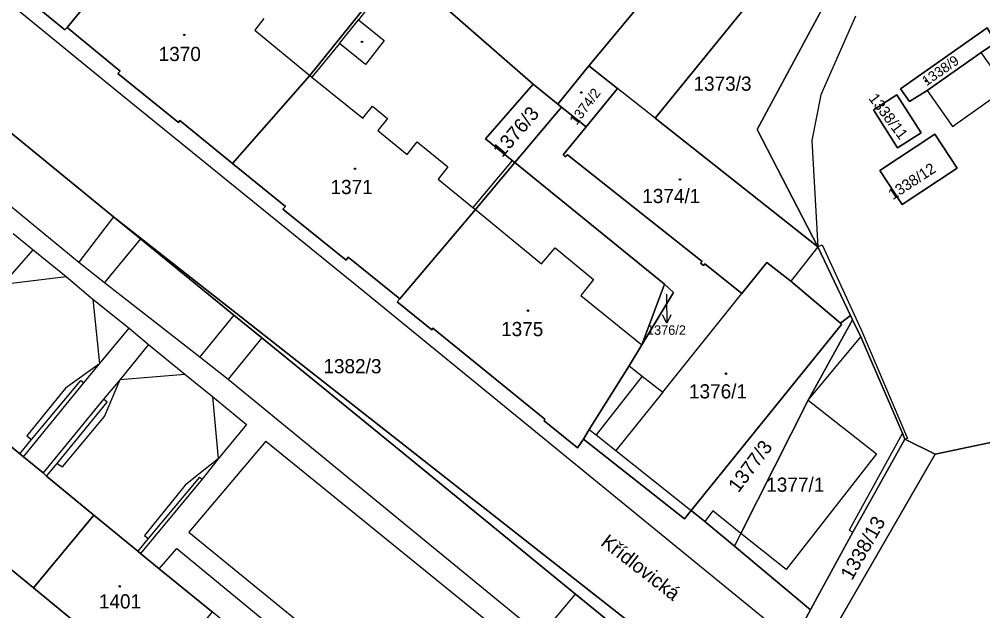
# Model space of a CAD drawing. Extents: x -598934 to -598196, y -1162208 to -1161502.
# Drawn here: x -598555.4 to -598440, y -1161890.3 to -1161819.5 of the extents above; entities that cross this region are included whole.
import ezdxf

# ---------------------------------------------------------------- set-up
doc = ezdxf.new("R2010")
doc.units = 0
for name, color, linetype in [('KN_CAR_KR', 7, 'Continuous'), ('KN_KULTURY', 7, 'Continuous'), ('KN_PARC_CIS_POM', 7, 'Continuous'), ('KN_PARC_CIS_POZ', 7, 'Continuous'), ('KN_PARC_CIS_STAV', 7, 'Continuous'), ('KN_PARC_PLOCHA', 7, 'Continuous'), ('KN_ULICE', 7, 'Continuous'), ('PARC_C_SIPKA', 7, 'Continuous'), ('parcely_l', 7, 'Continuous')]:
    doc.layers.add(name, color=color, linetype=linetype)

msp = doc.modelspace()

# ---------------------------------------------------------------- linework, layer by layer
at = {"layer": 'KN_CAR_KR'}
for points in [[(-598570.5, -1161806.16), (-598543.75, -1161828.04)], [(-598511.69, -1161815.61), (-598514.77, -1161819.53)], [(-598587.05, -1161816.66), (-598548.3, -1161848.58)], [(-598526.12, -1161819.38), (-598527.21, -1161820.8)], [(-598517.06, -1161822.39), (-598514.77, -1161819.53)], [(-598514.77, -1161819.53), (-598511.7, -1161822.02)], [(-598455.24, -1161819.09), (-598459.39, -1161828.53)], [(-598527.21, -1161820.8), (-598520.61, -1161826.23)], [(-598511.7, -1161822.02), (-598513.95, -1161824.88)], [(-598517.06, -1161822.39), (-598520.37, -1161826.42)], [(-598513.95, -1161824.88), (-598517.06, -1161822.39)], [(-598437.15, -1161827.75), (-598440.19, -1161823.46)], [(-598520.61, -1161826.23), (-598520.37, -1161826.42)], [(-598520.37, -1161826.42), (-598514.25, -1161831.33)], [(-598479.23, -1161831.34), (-598483.74, -1161827.78)], [(-598443.61, -1161832.32), (-598437.15, -1161827.75)], [(-598543.75, -1161828.04), (-598514.12, -1161852.07)], [(-598459.39, -1161828.53), (-598460.45, -1161834.02)], [(-598446.65, -1161828.02), (-598443.61, -1161832.32)], [(-598514.25, -1161831.33), (-598513.1, -1161829.9)], [(-598513.1, -1161829.9), (-598511.3, -1161831.36)], [(-598511.3, -1161831.36), (-598512.47, -1161832.81)], [(-598512.47, -1161832.81), (-598508.96, -1161835.66)], [(-598508.96, -1161835.66), (-598507.77, -1161834.18)], [(-598507.77, -1161834.18), (-598504.07, -1161837.16)], [(-598460.45, -1161834.02), (-598459.74, -1161846.72)], [(-598496.36, -1161836.4), (-598501.09, -1161842.02)], [(-598504.07, -1161837.16), (-598505.25, -1161838.65)], [(-598505.25, -1161838.65), (-598501.09, -1161842.02)], [(-598501.09, -1161842.02), (-598500.78, -1161842.28)], [(-598500.78, -1161842.28), (-598492.86, -1161848.77)], [(-598544.13, -1161843.14), (-598548.3, -1161848.58)], [(-598556.17, -1161845.15), (-598553.77, -1161847.09)], [(-598540.9, -1161845.79), (-598545.2, -1161851)], [(-598557.36, -1161851.22), (-598553.77, -1161847.09)], [(-598553.77, -1161847.09), (-598549.82, -1161850.31)], [(-598492.86, -1161848.77), (-598491.22, -1161846.87)], [(-598491.22, -1161846.87), (-598486.62, -1161850.66)], [(-598459.74, -1161846.72), (-598462.99, -1161850.87)], [(-598459.74, -1161846.72), (-598459.23, -1161846.5)], [(-598459.23, -1161846.5), (-598454.51, -1161856.76)], [(-598548.3, -1161848.58), (-598545.2, -1161851)], [(-598557.36, -1161851.22), (-598549.82, -1161850.31)], [(-598549.82, -1161850.31), (-598546.63, -1161852.99)], [(-598486.62, -1161850.66), (-598488.15, -1161852.57)], [(-598545.2, -1161851), (-598533.78, -1161859.92)], [(-598514.12, -1161852.07), (-598477.65, -1161881.88)], [(-598546.63, -1161852.99), (-598545.8, -1161860.75)], [(-598546.63, -1161852.99), (-598542.28, -1161856.48)], [(-598488.15, -1161852.57), (-598480.83, -1161858.48)], [(-598478.34, -1161864.14), (-598468.86, -1161852.32)], [(-598529.72, -1161854.91), (-598533.78, -1161859.92)], [(-598545.8, -1161860.75), (-598542.28, -1161856.48)], [(-598542.28, -1161856.48), (-598539.93, -1161858.44)], [(-598454.51, -1161856.76), (-598448.99, -1161869.69)], [(-598526.36, -1161857.65), (-598530.41, -1161862.6)], [(-598460.92, -1161865.11), (-598454.58, -1161857.52)], [(-598539.93, -1161858.44), (-598543.36, -1161862.62)], [(-598539.93, -1161858.44), (-598535.6, -1161862)], [(-598533.78, -1161859.92), (-598530.41, -1161862.6)], [(-598545.8, -1161860.75), (-598549.89, -1161863.66)], [(-598547.68, -1161863.04), (-598545.8, -1161860.75)], [(-598482.36, -1161860.99), (-598480.8, -1161862.25)], [(-598543.36, -1161862.62), (-598535.6, -1161862)], [(-598535.6, -1161862), (-598532.28, -1161864.66)], [(-598480.8, -1161862.25), (-598486.31, -1161869.27)], [(-598480.8, -1161862.25), (-598478.34, -1161864.14)], [(-598554.94, -1161871.88), (-598547.68, -1161863.04)], [(-598549.89, -1161863.66), (-598554.53, -1161869.36)], [(-598553.98, -1161869.82), (-598548.05, -1161862.76)], [(-598548.05, -1161862.76), (-598547.68, -1161863.04)], [(-598543.36, -1161862.62), (-598545.33, -1161865)], [(-598545.22, -1161867.06), (-598543.36, -1161862.62)], [(-598530.41, -1161862.6), (-598492.92, -1161893.29)], [(-598532.28, -1161864.66), (-598531.59, -1161872.13)], [(-598532.28, -1161864.66), (-598528.21, -1161868.04)], [(-598478.34, -1161864.14), (-598483.96, -1161871.12)], [(-598545.33, -1161865), (-598552.55, -1161873.8)], [(-598550.9, -1161872.7), (-598544.91, -1161865.33)], [(-598544.91, -1161865.33), (-598545.33, -1161865)], [(-598460.92, -1161865.11), (-598452.72, -1161871.53)], [(-598550.23, -1161873.11), (-598545.22, -1161867.06)], [(-598528.21, -1161868.04), (-598531.59, -1161872.13)], [(-598554.53, -1161869.36), (-598553.98, -1161869.82)], [(-598487.13, -1161868.63), (-598486.31, -1161869.27)], [(-598486.31, -1161869.27), (-598483.96, -1161871.12)], [(-598449.61, -1161869.08), (-598456.01, -1161880.66)], [(-598555.37, -1161871.55), (-598553.98, -1161869.82)], [(-598525.89, -1161870), (-598535.13, -1161880.92)], [(-598525.89, -1161870), (-598499.54, -1161891.44)], [(-598448.99, -1161869.69), (-598449.31, -1161869.76)], [(-598483.96, -1161871.12), (-598474.94, -1161878.34)], [(-598452.72, -1161871.53), (-598463.56, -1161885.39)], [(-598552.17, -1161874.21), (-598550.9, -1161872.7)], [(-598550.9, -1161872.7), (-598550.23, -1161873.11)], [(-598531.59, -1161872.13), (-598534.11, -1161874.13)], [(-598531.59, -1161872.13), (-598533.52, -1161874.57)], [(-598533.52, -1161874.57), (-598540.89, -1161883.48)], [(-598533.85, -1161874.33), (-598539.97, -1161881.68)], [(-598534.11, -1161874.13), (-598535.55, -1161875.27)], [(-598533.85, -1161874.33), (-598533.52, -1161874.57)], [(-598535.55, -1161875.27), (-598540.44, -1161881.3)], [(-598472.35, -1161878.38), (-598473.29, -1161879.63)], [(-598468.96, -1161881.08), (-598472.35, -1161878.38)], [(-598535.13, -1161880.92), (-598511.45, -1161900.25)], [(-598456.01, -1161880.66), (-598455.55, -1161880.91)], [(-598539.97, -1161881.68), (-598541.24, -1161883.18)], [(-598540.44, -1161881.3), (-598539.97, -1161881.68)], [(-598477.65, -1161881.88), (-598449.09, -1161905.21)], [(-598463.56, -1161885.39), (-598468.96, -1161881.08)], [(-598538.66, -1161885.3), (-598536.57, -1161882.87)], [(-598536.57, -1161882.87), (-598524.3, -1161892.99)], [(-598492.92, -1161893.29), (-598488.77, -1161888.33)]]:
    msp.add_lwpolyline(points, dxfattribs=at)
at = {"layer": 'KN_KULTURY'}
for centre, radius in [((-598535.66, -1161821.35), 0.09), ((-598535.66, -1161821.35), 0.0398), ((-598514.37, -1161822.19), 0.09), ((-598514.37, -1161822.19), 0.0398), ((-598446.79, -1161826.87), 0.09), ((-598446.79, -1161826.87), 0.0398), ((-598488.08, -1161828.25), 0.09), ((-598488.08, -1161828.25), 0.0398), ((-598515.22, -1161837.39), 0.09), ((-598515.22, -1161837.39), 0.0398), ((-598476.26, -1161838.67), 0.09), ((-598476.26, -1161838.67), 0.0398), ((-598494.48, -1161854.38), 0.09), ((-598494.48, -1161854.38), 0.0398), ((-598470.75, -1161861.94), 0.09), ((-598470.75, -1161861.94), 0.0398), ((-598456.02, -1161885.78), 0.09), ((-598456.02, -1161885.78), 0.0398), ((-598543.39, -1161887.41), 0.09), ((-598543.39, -1161887.41), 0.0398)]:
    msp.add_circle(centre, radius, dxfattribs=at)
at = {"layer": 'KN_PARC_PLOCHA'}
for points in [[(-598410.62, -1161891.48), (-598418.63, -1161877.72), (-598427.39, -1161865.4), (-598433.67, -1161869.8), (-598434.1, -1161869.15), (-598445.71, -1161871.58), (-598449.31, -1161869.76), (-598449.61, -1161869.08), (-598454.58, -1161857.52), (-598455.59, -1161855.48), (-598455.84, -1161854.98), (-598459.74, -1161846.72), (-598467, -1161832.7), (-598458.45, -1161816.73), (-598457.26, -1161814.63), (-598454.25, -1161816.82), (-598448.74, -1161809.99), (-598453.12, -1161806.91), (-598447.12, -1161794.75), (-598441.46, -1161783.3), (-598440.02, -1161777.77), (-598427.55, -1161756.32)], [(-598562.32, -1161792.17), (-598547.66, -1161774.45), (-598547.46, -1161774.61), (-598545.03, -1161776.61), (-598542.71, -1161778.51), (-598540.39, -1161780.42), (-598538.07, -1161782.32), (-598535.76, -1161784.22), (-598533.44, -1161786.13), (-598531.12, -1161788.03), (-598528.8, -1161789.94), (-598526.24, -1161792.04), (-598528.28, -1161794.51), (-598529.59, -1161796), (-598540.91, -1161809.76), (-598549.7, -1161820.46), (-598549.98, -1161820.75), (-598553.9, -1161817.54), (-598553.63, -1161817.38), (-598558.7, -1161813.26)], [(-598480.96, -1161817.58), (-598487.17, -1161825.07), (-598490.9, -1161829.66), (-598493.87, -1161827.25), (-598510.08, -1161813.08)], [(-598553.9, -1161817.54), (-598549.98, -1161820.75), (-598549.7, -1161820.46), (-598543.35, -1161825.68), (-598543.64, -1161825.96), (-598536.34, -1161831.83), (-598536.18, -1161831.59), (-598529.88, -1161836.77), (-598523.53, -1161841.92), (-598523.86, -1161842.23), (-598516.25, -1161848.35), (-598516.04, -1161847.98), (-598509.85, -1161852.98), (-598510.15, -1161853.31), (-598505.99, -1161856.7), (-598505.86, -1161856.47), (-598492.44, -1161867.39), (-598492.54, -1161867.57), (-598488.54, -1161870.83), (-598487.84, -1161869.76), (-598475.71, -1161879.32), (-598474.94, -1161878.34), (-598473.29, -1161879.63), (-598469.73, -1161882.61), (-598460.63, -1161890.21), (-598461.81, -1161892.42)], [(-598366.78, -1161975.62), (-598390.45, -1161976.59), (-598410.61, -1161961.27), (-598416.3, -1161947.61), (-598419.46, -1161945.01), (-598417.56, -1161942.55), (-598544.13, -1161843.14), (-598559.82, -1161830.33)], [(-598559.82, -1161830.33), (-598544.13, -1161843.14), (-598540.9, -1161845.79), (-598529.72, -1161854.91), (-598526.36, -1161857.65), (-598509.93, -1161871.06), (-598488.77, -1161888.33), (-598480.01, -1161895.48)], [(-598459.01, -1161894.6), (-598445.71, -1161871.58), (-598434.1, -1161869.15), (-598433.67, -1161869.8), (-598427.39, -1161865.4), (-598418.63, -1161877.72), (-598410.62, -1161891.48)], [(-598559.56, -1161882.84), (-598553.72, -1161887.6), (-598539.6, -1161899.25), (-598533.65, -1161904.15), (-598531.25, -1161906.1), (-598525.3, -1161910.94), (-598511.05, -1161922.65), (-598503.77, -1161913.96), (-598510.17, -1161908.57), (-598512.15, -1161906.98), (-598518.09, -1161902.15), (-598524.19, -1161897.14), (-598526.25, -1161895.47), (-598532.32, -1161890.45), (-598538.66, -1161885.3), (-598540.89, -1161883.48), (-598541.24, -1161883.18), (-598546.49, -1161878.88), (-598552.17, -1161874.21), (-598552.55, -1161873.8), (-598554.94, -1161871.88), (-598555.37, -1161871.55), (-598560.71, -1161867.12)]]:
    msp.add_lwpolyline(points, dxfattribs=at)
for points in [[(-598510.08, -1161813.08), (-598511.93, -1161815.43), (-598520.61, -1161826.23), (-598529.88, -1161836.77), (-598536.18, -1161831.59), (-598536.34, -1161831.83), (-598543.64, -1161825.96), (-598543.35, -1161825.68), (-598549.7, -1161820.46), (-598540.91, -1161809.76), (-598529.59, -1161796)], [(-598471.34, -1161807.01), (-598463.88, -1161812.68), (-598468.06, -1161817.58), (-598479.23, -1161831.34), (-598459.74, -1161846.72), (-598455.84, -1161854.98), (-598457.05, -1161855.89), (-598462.99, -1161850.87), (-598465.88, -1161848.61), (-598468.86, -1161852.32), (-598473.29, -1161848.76), (-598473.44, -1161848.98), (-598473.79, -1161848.7), (-598473.61, -1161848.48), (-598489.74, -1161835.72), (-598490.01, -1161835.94), (-598490.26, -1161835.71), (-598487.5, -1161832.35), (-598483.74, -1161827.78), (-598487.17, -1161825.07), (-598480.96, -1161817.58), (-598475.89, -1161811.46), (-598471.92, -1161806.57)], [(-598458.45, -1161816.73), (-598467, -1161832.7), (-598459.74, -1161846.72), (-598479.23, -1161831.34), (-598468.06, -1161817.58), (-598463.88, -1161812.68)], [(-598493.87, -1161827.25), (-598499.56, -1161833.79), (-598496.36, -1161836.4), (-598496.05, -1161836.65), (-598500.78, -1161842.28), (-598509.85, -1161852.98), (-598516.04, -1161847.98), (-598516.25, -1161848.35), (-598523.86, -1161842.23), (-598523.53, -1161841.92), (-598529.88, -1161836.77), (-598520.61, -1161826.23), (-598511.93, -1161815.43), (-598510.08, -1161813.08)], [(-598446.65, -1161828.02), (-598448.77, -1161829.32), (-598449.85, -1161827.83), (-598439.46, -1161820.49), (-598438.42, -1161822.27), (-598440.19, -1161823.46)], [(-598446.65, -1161828.02), (-598440.19, -1161823.46), (-598438.42, -1161822.27), (-598439.46, -1161820.49), (-598449.85, -1161827.83), (-598448.77, -1161829.32)], [(-598487.5, -1161832.35), (-598490.47, -1161830), (-598490.9, -1161829.66), (-598487.17, -1161825.07), (-598483.74, -1161827.78)], [(-598490.9, -1161829.66), (-598490.47, -1161830), (-598496.05, -1161836.65), (-598496.36, -1161836.4), (-598499.56, -1161833.79), (-598493.87, -1161827.25)], [(-598447.37, -1161833.09), (-598450.19, -1161834.89), (-598453.08, -1161830.33), (-598450.29, -1161828.55)], [(-598447.37, -1161833.09), (-598450.29, -1161828.55), (-598453.08, -1161830.33), (-598450.19, -1161834.89)], [(-598487.5, -1161832.35), (-598490.26, -1161835.71), (-598490.01, -1161835.94), (-598489.74, -1161835.72), (-598473.61, -1161848.48), (-598473.79, -1161848.7), (-598473.44, -1161848.98), (-598473.29, -1161848.76), (-598468.86, -1161852.32), (-598465.88, -1161848.61), (-598462.99, -1161850.87), (-598457.05, -1161855.89), (-598456.9, -1161856.04), (-598474.94, -1161878.34), (-598475.71, -1161879.32), (-598487.84, -1161869.76), (-598487.13, -1161868.63), (-598482.36, -1161860.99), (-598480.83, -1161858.48), (-598477.06, -1161852.19), (-598478.14, -1161851.22), (-598496.05, -1161836.65), (-598490.47, -1161830)], [(-598443.04, -1161837.32), (-598449.63, -1161841.67), (-598452.31, -1161837.61), (-598445.72, -1161833.26)], [(-598443.04, -1161837.32), (-598445.72, -1161833.26), (-598452.31, -1161837.61), (-598449.63, -1161841.67)], [(-598478.14, -1161851.22), (-598480.83, -1161858.48), (-598482.36, -1161860.99), (-598487.13, -1161868.63), (-598487.84, -1161869.76), (-598488.54, -1161870.83), (-598492.54, -1161867.57), (-598492.44, -1161867.39), (-598505.86, -1161856.47), (-598505.99, -1161856.7), (-598510.15, -1161853.31), (-598509.85, -1161852.98), (-598500.78, -1161842.28), (-598496.05, -1161836.65)], [(-598419.46, -1161945.01), (-598434.23, -1161932.91), (-598456.82, -1161914.47), (-598480.01, -1161895.48), (-598488.77, -1161888.33), (-598509.93, -1161871.06), (-598526.36, -1161857.65), (-598529.72, -1161854.91), (-598540.9, -1161845.79), (-598544.13, -1161843.14), (-598417.56, -1161942.55)], [(-598480.83, -1161858.48), (-598478.14, -1161851.22), (-598477.06, -1161852.19)], [(-598455.59, -1161855.48), (-598460.92, -1161865.11), (-598468.96, -1161881.08), (-598469.73, -1161882.61), (-598473.29, -1161879.63), (-598474.94, -1161878.34), (-598456.9, -1161856.04), (-598457.05, -1161855.89), (-598455.84, -1161854.98)], [(-598449.31, -1161869.76), (-598453.91, -1161877.99), (-598454.33, -1161878.73), (-598455.55, -1161880.91), (-598459.81, -1161888.67), (-598460.63, -1161890.21), (-598469.73, -1161882.61), (-598468.96, -1161881.08), (-598460.92, -1161865.11), (-598455.59, -1161855.48), (-598454.58, -1161857.52), (-598449.61, -1161869.08)], [(-598546.49, -1161878.88), (-598553.72, -1161887.6), (-598559.56, -1161882.84), (-598561.82, -1161880.97), (-598567.98, -1161875.86), (-598560.71, -1161867.12), (-598555.37, -1161871.55), (-598554.94, -1161871.88), (-598552.55, -1161873.8), (-598552.17, -1161874.21)], [(-598445.71, -1161871.58), (-598459.01, -1161894.6), (-598461.81, -1161892.42), (-598460.63, -1161890.21), (-598459.81, -1161888.67), (-598455.55, -1161880.91), (-598454.33, -1161878.73), (-598453.91, -1161877.99), (-598449.31, -1161869.76)], [(-598532.32, -1161890.45), (-598539.6, -1161899.25), (-598553.72, -1161887.6), (-598546.49, -1161878.88), (-598541.24, -1161883.18), (-598540.89, -1161883.48), (-598538.66, -1161885.3)]]:
    msp.add_lwpolyline(points, close=True, dxfattribs=at)
at = {"layer": 'PARC_C_SIPKA'}
for points in [[(-598477.88, -1161852.4), (-598477.88, -1161852.88), (-598477.85, -1161855.88)], [(-598477.36, -1161854.88), (-598477.85, -1161855.88), (-598478.36, -1161854.88)]]:
    msp.add_lwpolyline(points, dxfattribs=at)
at = {"layer": 'parcely_l'}
for points in [[(-598549.7, -1161820.46), (-598540.91, -1161809.76), (-598529.59, -1161796)], [(-598571.24, -1161803.35), (-598567.29, -1161806.54), (-598567.07, -1161806.32), (-598561.82, -1161810.64), (-598562.01, -1161810.89), (-598558.91, -1161813.43), (-598558.7, -1161813.26), (-598553.63, -1161817.38), (-598553.9, -1161817.54), (-598549.98, -1161820.75), (-598549.7, -1161820.46)], [(-598459.74, -1161846.72), (-598479.23, -1161831.34), (-598468.06, -1161817.58), (-598463.88, -1161812.68)], [(-598529.88, -1161836.77), (-598520.61, -1161826.23), (-598511.93, -1161815.43), (-598510.08, -1161813.08)], [(-598510.08, -1161813.08), (-598493.87, -1161827.25)], [(-598459.74, -1161846.72), (-598467, -1161832.7), (-598458.45, -1161816.73)], [(-598480.96, -1161817.58), (-598487.17, -1161825.07)], [(-598549.7, -1161820.46), (-598543.35, -1161825.68), (-598543.64, -1161825.96), (-598536.34, -1161831.83), (-598536.18, -1161831.59), (-598529.88, -1161836.77)], [(-598446.65, -1161828.02), (-598440.19, -1161823.46), (-598438.42, -1161822.27), (-598439.46, -1161820.49), (-598449.85, -1161827.83), (-598448.77, -1161829.32), (-598446.65, -1161828.02)], [(-598570.86, -1161821.38), (-598559.82, -1161830.33), (-598544.13, -1161843.14)], [(-598487.17, -1161825.07), (-598490.9, -1161829.66)], [(-598487.5, -1161832.35), (-598483.74, -1161827.78), (-598487.17, -1161825.07)], [(-598493.87, -1161827.25), (-598499.56, -1161833.79), (-598496.36, -1161836.4), (-598496.05, -1161836.65)], [(-598490.9, -1161829.66), (-598493.87, -1161827.25)], [(-598447.37, -1161833.09), (-598450.29, -1161828.55), (-598453.08, -1161830.33), (-598450.19, -1161834.89), (-598447.37, -1161833.09)], [(-598496.05, -1161836.65), (-598490.47, -1161830)], [(-598490.47, -1161830), (-598490.9, -1161829.66)], [(-598490.47, -1161830), (-598487.5, -1161832.35)], [(-598487.5, -1161832.35), (-598490.26, -1161835.71), (-598490.01, -1161835.94), (-598489.74, -1161835.72), (-598473.61, -1161848.48), (-598473.79, -1161848.7), (-598473.44, -1161848.98), (-598473.29, -1161848.76), (-598468.86, -1161852.32), (-598465.88, -1161848.61), (-598462.99, -1161850.87), (-598457.05, -1161855.89)], [(-598443.04, -1161837.32), (-598445.72, -1161833.26), (-598452.31, -1161837.61), (-598449.63, -1161841.67), (-598443.04, -1161837.32)], [(-598509.85, -1161852.98), (-598516.04, -1161847.98), (-598516.25, -1161848.35), (-598523.86, -1161842.23), (-598523.53, -1161841.92), (-598529.88, -1161836.77)], [(-598496.05, -1161836.65), (-598500.78, -1161842.28), (-598509.85, -1161852.98)], [(-598478.14, -1161851.22), (-598496.05, -1161836.65)], [(-598419.46, -1161945.01), (-598434.23, -1161932.91), (-598456.82, -1161914.47), (-598480.01, -1161895.48), (-598488.77, -1161888.33), (-598509.93, -1161871.06), (-598526.36, -1161857.65), (-598529.72, -1161854.91), (-598540.9, -1161845.79), (-598544.13, -1161843.14)], [(-598544.13, -1161843.14), (-598417.56, -1161942.55), (-598419.46, -1161945.01)], [(-598455.84, -1161854.98), (-598459.74, -1161846.72)], [(-598480.83, -1161858.48), (-598477.06, -1161852.19), (-598478.14, -1161851.22)], [(-598478.14, -1161851.22), (-598480.83, -1161858.48)], [(-598487.84, -1161869.76), (-598488.54, -1161870.83), (-598492.54, -1161867.57), (-598492.44, -1161867.39), (-598505.86, -1161856.47), (-598505.99, -1161856.7), (-598510.15, -1161853.31), (-598509.85, -1161852.98)], [(-598469.73, -1161882.61), (-598468.96, -1161881.08), (-598460.92, -1161865.11), (-598455.59, -1161855.48)], [(-598457.05, -1161855.89), (-598455.84, -1161854.98)], [(-598455.59, -1161855.48), (-598455.84, -1161854.98)], [(-598449.31, -1161869.76), (-598449.61, -1161869.08), (-598454.58, -1161857.52), (-598455.59, -1161855.48)], [(-598457.05, -1161855.89), (-598456.9, -1161856.04), (-598474.94, -1161878.34)], [(-598487.84, -1161869.76), (-598487.13, -1161868.63), (-598482.36, -1161860.99), (-598480.83, -1161858.48)], [(-598410.62, -1161891.48), (-598418.63, -1161877.72), (-598427.39, -1161865.4), (-598433.67, -1161869.8), (-598434.1, -1161869.15), (-598445.71, -1161871.58)], [(-598546.49, -1161878.88), (-598552.17, -1161874.21), (-598552.55, -1161873.8), (-598554.94, -1161871.88), (-598555.37, -1161871.55), (-598560.71, -1161867.12)], [(-598474.94, -1161878.34), (-598475.71, -1161879.32), (-598487.84, -1161869.76)], [(-598449.31, -1161869.76), (-598453.91, -1161877.99), (-598454.33, -1161878.73), (-598455.55, -1161880.91), (-598459.81, -1161888.67), (-598460.63, -1161890.21)], [(-598445.71, -1161871.58), (-598449.31, -1161869.76)], [(-598445.71, -1161871.58), (-598459.01, -1161894.6)], [(-598567.98, -1161875.86), (-598561.82, -1161880.97), (-598559.56, -1161882.84), (-598553.72, -1161887.6)], [(-598474.94, -1161878.34), (-598473.29, -1161879.63), (-598469.73, -1161882.61)], [(-598546.49, -1161878.88), (-598553.72, -1161887.6)], [(-598532.32, -1161890.45), (-598538.66, -1161885.3), (-598540.89, -1161883.48), (-598541.24, -1161883.18), (-598546.49, -1161878.88)], [(-598460.63, -1161890.21), (-598469.73, -1161882.61)], [(-598553.72, -1161887.6), (-598539.6, -1161899.25)], [(-598459.01, -1161894.6), (-598461.81, -1161892.42), (-598460.63, -1161890.21)]]:
    msp.add_lwpolyline(points, dxfattribs=at)

# ---------------------------------------------------------------- texts
at = {"layer": 'KN_PARC_CIS_POM'}
msp.add_text('1376/2', height=0.1, dxfattribs=at).set_placement((-598478.16, -1161852.4))
at = {"layer": 'KN_PARC_CIS_POZ'}
for s, height, rotation, p in [('1338/11', 1.31, 307.2358, (-598453.73, -1161828.98)), ('1376/3', 1.7, 49.2508, (-598497.56, -1161836.12)), ('1338/12', 1.31, 33.3352, (-598450.77, -1161841.17)), ('1377/3', 1.7, 53.1004, (-598469.27, -1161876.29))]:
    msp.add_text(s, height=height, rotation=rotation, dxfattribs=at).set_placement(p)
for s, p in [('1382/3', (-598518.99, -1161861.89)), ('1377/1', (-598465.93, -1161876.08))]:
    msp.add_text(s, height=1.7, dxfattribs=at).set_placement(p)
at = {"layer": 'KN_PARC_CIS_STAV'}
for s, height, p in [('1370', 1.7, (-598538.73, -1161824.48)), ('1373/3', 1.7, (-598474.65, -1161828.04)), ('1371', 1.7, (-598518.14, -1161840.42)), ('1374/1', 1.7, (-598480.79, -1161841.5)), ('1375', 1.7, (-598497.7, -1161857.44)), ('1376/2', 1.14, (-598480.22, -1161857.28)), ('1376/1', 1.7, (-598475.19, -1161864.9)), ('1401', 1.7, (-598545.89, -1161890.06))]:
    msp.add_text(s, height=height, dxfattribs=at).set_placement(p)
for s, height, rotation, p in [('1338/9', 1.2, 35.1, (-598446.73, -1161827.53)), ('1374/2', 1.2, 53.0998, (-598488.65, -1161832.25)), ('1338/13', 1.7, 60.3002, (-598455.66, -1161886.79))]:
    msp.add_text(s, height=height, rotation=rotation, dxfattribs=at).set_placement(p)
at = {"layer": 'KN_ULICE'}
msp.add_text('Křídlovická', height=1.7, rotation=322.1997, dxfattribs=at).set_placement((-598485.88, -1161882.4))

doc.saveas('drawing.dxf')
